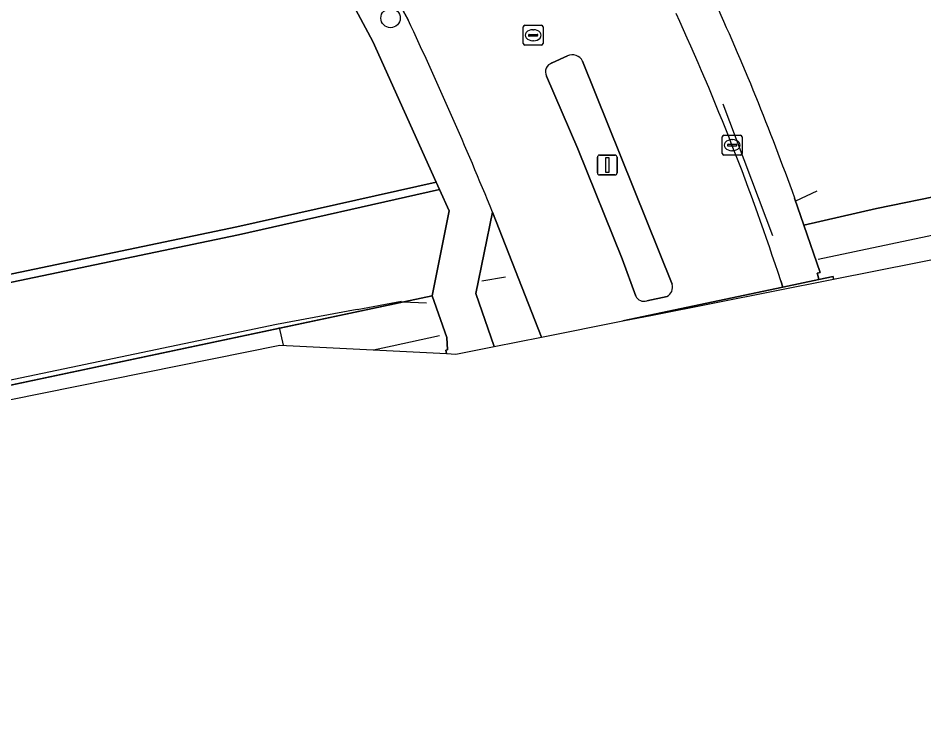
# Model space of a CAD drawing. Extents: x 162879 to 165540, y 384011 to 385181.
# Drawn here: x 164236.51 to 164282.3, y 384208.16 to 384244.04 of the extents above; entities that cross this region are included whole.
import ezdxf

# ---------------------------------------------------------------- set-up
doc = ezdxf.new("R2010")
doc.units = 0
for name, color, linetype in [('IMGEO_Boom', 7, 'Continuous'), ('IMGEO_Erf', 7, 'Continuous'), ('IMGEO_Geluidsscherm', 7, 'Continuous'), ('IMGEO_Groenvoorziening', 7, 'Continuous'), ('IMGEO_Haag', 7, 'Continuous'), ('IMGEO_Hek', 7, 'Continuous'), ('IMGEO_Kolk', 7, 'Continuous'), ('IMGEO_Lichtmast', 7, 'Continuous'), ('IMGEO_Overweg_gesloten', 7, 'Continuous'), ('IMGEO_Rijbaan_lokaal_gesloten', 7, 'Continuous'), ('IMGEO_Rioolput', 7, 'Continuous'), ('IMGEO_Spoorbaan_halfverhard', 7, 'Continuous'), ('IMGEO_Verkeerseiland_open', 7, 'Continuous'), ('IMGEO_Voetpad_open', 7, 'Continuous')]:
    doc.layers.add(name, color=color, linetype=linetype)

msp = doc.modelspace()

# ---------------------------------------------------------------- linework, layer by layer
at = {"layer": 'IMGEO_Boom'}
msp.add_circle((164255.339, 384244.042), 0.489, dxfattribs=at)
at = {"layer": 'IMGEO_Erf'}
msp.add_lwpolyline([(164206.318, 384224.869), (164247.574, 384233.483), (164257.652, 384235.746), (164254.435, 384242.849), (164250.613, 384250), (164249.318, 384252.424), (164246.887, 384256.909), (164238.833, 384271.815), (164237.404, 384274.205), (164236.057, 384274.403)], dxfattribs=at)
at = {"layer": 'IMGEO_Geluidsscherm'}
for points in [[(164253.659, 384229.308), (164249.574, 384228.544)], [(164249.574, 384228.544), (164187.192, 384215.485), (164162.302, 384210.469), (164148.545, 384207.416), (164111.054, 384199.697), (164098.433, 384197.191), (164085.381, 384194.319), (164046.457, 384186.201), (164032.718, 384183.532), (164006.753, 384177.923), (163992.535, 384174.933), (163980.798, 384172.554), (163968.077, 384170.103), (163956.144, 384167.447), (163943.692, 384164.81), (163915.585, 384159)]]:
    msp.add_lwpolyline(points, dxfattribs=at)
at = {"layer": 'IMGEO_Groenvoorziening'}
for points in [[(164275.766, 384234.945), (164276.237, 384233.569), (164279.904, 384234.412), (164283.523, 384235.158), (164285.806, 384235.656), (164298.742, 384238.478), (164308.907, 384240.511), (164444.165, 384268.675), (164487.306, 384277.828), (164570.841, 384295.099)], [(164160.958, 384209.557), (164249.738, 384228.363), (164257.439, 384229.994), (164258.307, 384234.301), (164257.821, 384235.374), (164247.659, 384233.092), (164206.397, 384224.477), (164195.144, 384222.287), (164168.08, 384216.522), (164150.94, 384212.716), (164150.871, 384211.974), (164045.253, 384190.792), (164000, 384181.465), (163991.655, 384179.863), (163957.137, 384215.862)]]:
    msp.add_lwpolyline(points, dxfattribs=at)
msp.add_lwpolyline([(164257.821, 384235.374), (164257.652, 384235.746), (164247.574, 384233.483), (164206.318, 384224.869), (164195.064, 384222.679), (164167.995, 384216.913), (164150.953, 384213.129), (164150.94, 384212.716), (164168.08, 384216.522), (164195.144, 384222.287), (164206.397, 384224.477), (164247.659, 384233.092)], close=True, dxfattribs=at)
msp.add_arc((164152.164, 384190.556), 131.332, 19.75476, 24.54751, dxfattribs=at)
at = {"layer": 'IMGEO_Haag'}
msp.add_lwpolyline([(164257.652, 384235.746), (164247.574, 384233.483), (164206.318, 384224.869), (164195.064, 384222.679), (164167.995, 384216.913), (164150.953, 384213.129), (164150.94, 384212.716), (164168.08, 384216.522), (164195.144, 384222.287), (164206.397, 384224.477), (164247.659, 384233.092), (164257.821, 384235.374)], close=True, dxfattribs=at)
at = {"layer": 'IMGEO_Hek'}
for points in [[(164274.657, 384233.028), (164272.144, 384239.682)], [(164276.96, 384231.862), (164286.132, 384233.798), (164303.651, 384237.488)], [(164275.828, 384234.81), (164276.901, 384235.31)], [(164283.523, 384235.158), (164279.904, 384234.412)], [(164279.904, 384234.412), (164276.237, 384233.569)], [(164259.948, 384230.751), (164261.157, 384230.953)], [(164257.439, 384229.994), (164160.968, 384209.559)], [(164253.659, 384229.308), (164255.895, 384229.738)], [(164255.948, 384229.693), (164257.149, 384229.644)], [(164249.924, 384227.503), (164249.724, 384228.404)], [(164254.476, 384227.269), (164255.419, 384227.47), (164257.814, 384227.997)]]:
    msp.add_lwpolyline(points, dxfattribs=at)
at = {"layer": 'IMGEO_Kolk'}
for p, q in [((164272.105, 384237.191), (164272.105, 384238.043)), ((164272.18, 384238.117), (164273.032, 384238.117)), ((164272.593, 384237.897), (164272.618, 384237.897)), ((164273.106, 384238.043), (164273.106, 384237.191)), ((164272.364, 384237.611), (164272.364, 384237.623)), ((164272.802, 384237.574), (164272.404, 384237.574)), ((164272.407, 384237.66), (164272.805, 384237.66)), ((164272.616, 384237.337), (164272.591, 384237.337)), ((164272.848, 384237.623), (164272.848, 384237.611)), ((164273.032, 384237.117), (164272.18, 384237.117))]:
    msp.add_line(p, q, dxfattribs=at)
for points in [[(164272.105, 384237.191), (164272.105, 384238.043)], [(164272.18, 384238.117), (164273.032, 384238.117)], [(164273.106, 384238.043), (164273.106, 384237.191)], [(164273.032, 384237.117), (164272.18, 384237.117)]]:
    msp.add_lwpolyline(points, dxfattribs=at)
for centre, radius, start, end in [((164272.182, 384238.041), 0.0765, 91.552, 178.448), ((164272.182, 384238.041), 0.0765, 91.552, 178.448), ((164273.03, 384238.041), 0.0765, 1.552, 88.448), ((164273.03, 384238.041), 0.0765, 1.552, 88.448), ((164272.404, 384237.62), 0.0403, 85.8775, 175.7526), ((164272.401, 384237.61), 0.0366, 178.938, 274.7102), ((164272.805, 384237.617), 0.043, 264.8664, 352.4533), ((164272.809, 384237.622), 0.0386, 1.7309, 96.639), ((164272.182, 384237.193), 0.0765, 181.552, 268.448), ((164272.182, 384237.193), 0.0765, 181.552, 268.448), ((164273.03, 384237.193), 0.0765, 271.552, 358.448), ((164273.03, 384237.193), 0.0765, 271.552, 358.448)]:
    msp.add_arc(centre, radius, start, end, dxfattribs=at)
for centre, major_axis, ratio, start_param, end_param in [((164272.592, 384237.617), (-0.387, 0.002), 0.722429, 4.712389, 7.853982), ((164272.617, 384237.617), (-0.39, 0.002), 0.717154, 1.570796, 4.712389)]:
    msp.add_ellipse(centre, major_axis=major_axis, ratio=ratio, start_param=start_param, end_param=end_param, dxfattribs=at)
at = {"layer": 'IMGEO_Lichtmast'}
for p, q in [((164265.797, 384236.211), (164265.797, 384237.011)), ((164265.797, 384237.011), (164265.797, 384236.211)), ((164265.897, 384237.111), (164266.687, 384237.111)), ((164266.687, 384237.111), (164265.897, 384237.111)), ((164266.787, 384237.011), (164266.787, 384236.211)), ((164266.787, 384236.211), (164266.787, 384237.011)), ((164266.687, 384236.111), (164265.897, 384236.111)), ((164265.897, 384236.111), (164266.687, 384236.111))]:
    msp.add_line(p, q, dxfattribs=at)
msp.add_lwpolyline([(164266.217, 384236.986), (164266.367, 384236.986), (164266.367, 384236.236), (164266.217, 384236.236), (164266.217, 384236.986)], dxfattribs=at)
for centre, start, end in [((164265.897, 384237.011), 90, 180), ((164265.897, 384237.011), 90, 180), ((164266.687, 384237.011), 0, 90), ((164266.687, 384237.011), 360, 90), ((164265.897, 384236.211), 180, 270), ((164265.897, 384236.211), 180, 270), ((164266.687, 384236.211), 270, 0), ((164266.687, 384236.211), 270, 0)]:
    msp.add_arc(centre, 0.1, start, end, dxfattribs=at)
at = {"layer": 'IMGEO_Overweg_gesloten'}
msp.add_lwpolyline([(164267.078, 384228.731), (164268.584, 384229.03), (164277.733, 384230.845), (164277.705, 384230.978), (164276.989, 384230.826), (164275.161, 384230.44)], close=True, dxfattribs=at)
at = {"layer": 'IMGEO_Rijbaan_lokaal_gesloten'}
for points in [[(164238.643, 384301.819), (164237.023, 384302.288), (164236.356, 384302.626), (164236.139, 384302.83), (164228.566, 384298.705), (164229.396, 384297.567), (164250.722, 384258.259), (164249.04, 384257.338), (164251.111, 384253.429), (164252.95, 384250), (164254.686, 384246.762), (164256.229, 384243.947)], [(164263.512, 384241.771), (164264.279, 384242.131)], [(164265.049, 384241.871), (164269.579, 384230.584)], [(164267.73, 384229.991), (164267.039, 384231.87), (164264.801, 384237.424), (164263.215, 384241.106)], [(164260.493, 384234.234), (164262.966, 384227.915)], [(164262.966, 384227.915), (164267.078, 384228.731), (164275.161, 384230.44), (164275.066, 384230.754)], [(164269.313, 384229.963), (164268.294, 384229.74)]]:
    msp.add_lwpolyline(points, dxfattribs=at)
for centre, radius, start, end in [((164155.652, 384191.796), 125.608, 18.06841, 24.69456), ((164071.033, 384156.854), 204.652, 22.21637, 25.18651), ((164264.523, 384241.582), 0.6, 28.7456, 113.9386), ((164263.641, 384241.314), 0.474, 105.8002, 206.0671), ((164269.042, 384230.446), 0.554, 299.2393, 14.3858), ((164268.166, 384230.211), 0.488, 206.7936, 285.2249)]:
    msp.add_arc(centre, radius, start, end, dxfattribs=at)
at = {"layer": 'IMGEO_Rioolput'}
for p, q in [((164262.048, 384242.749), (164262.048, 384243.601)), ((164262.123, 384243.675), (164262.975, 384243.675)), ((164262.536, 384243.455), (164262.561, 384243.455)), ((164263.049, 384243.601), (164263.049, 384242.749)), ((164262.307, 384243.169), (164262.307, 384243.181)), ((164262.745, 384243.132), (164262.347, 384243.132)), ((164262.35, 384243.218), (164262.748, 384243.218)), ((164262.559, 384242.895), (164262.534, 384242.895)), ((164262.791, 384243.181), (164262.791, 384243.169)), ((164262.975, 384242.675), (164262.123, 384242.675))]:
    msp.add_line(p, q, dxfattribs=at)
for points in [[(164262.048, 384242.749), (164262.048, 384243.601)], [(164262.123, 384243.675), (164262.975, 384243.675)], [(164263.049, 384243.601), (164263.049, 384242.749)], [(164262.975, 384242.675), (164262.123, 384242.675)]]:
    msp.add_lwpolyline(points, dxfattribs=at)
for centre, radius, start, end in [((164262.125, 384243.599), 0.0765, 91.552, 178.448), ((164262.125, 384243.599), 0.0765, 91.552, 178.448), ((164262.973, 384243.599), 0.0765, 1.552, 88.448), ((164262.973, 384243.599), 0.0765, 1.552, 88.448), ((164262.347, 384243.178), 0.0403, 85.8775, 175.7526), ((164262.344, 384243.168), 0.0366, 178.938, 274.7102), ((164262.748, 384243.175), 0.043, 264.8664, 352.4533), ((164262.752, 384243.18), 0.0386, 1.7309, 96.639), ((164262.125, 384242.751), 0.0765, 181.552, 268.448), ((164262.125, 384242.751), 0.0765, 181.552, 268.448), ((164262.973, 384242.751), 0.0765, 271.552, 358.448), ((164262.973, 384242.751), 0.0765, 271.552, 358.448)]:
    msp.add_arc(centre, radius, start, end, dxfattribs=at)
for centre, major_axis, ratio, start_param, end_param in [((164262.535, 384243.175), (-0.387, 0.002), 0.722429, 4.712389, 7.853982), ((164262.56, 384243.175), (-0.39, 0.002), 0.717154, 1.570796, 4.712389)]:
    msp.add_ellipse(centre, major_axis=major_axis, ratio=ratio, start_param=start_param, end_param=end_param, dxfattribs=at)
at = {"layer": 'IMGEO_Spoorbaan_halfverhard'}
msp.add_lwpolyline([(164444.165, 384268.675), (164308.907, 384240.511), (164298.742, 384238.478), (164285.806, 384235.656), (164283.523, 384235.158), (164279.904, 384234.412), (164276.237, 384233.569), (164277.054, 384231.181), (164276.906, 384231.149), (164276.936, 384231.049), (164276.989, 384230.826), (164277.705, 384230.978), (164277.733, 384230.845), (164286.218, 384232.529), (164297.697, 384235.085), (164297.487, 384236.082), (164301.32, 384236.865), (164301.524, 384235.937), (164398.718, 384257.575), (164425.392, 384263.049), (164536.705, 384286.506)], dxfattribs=at)
msp.add_lwpolyline([(164258.175, 384227.079), (164258.136, 384227.247), (164258.219, 384227.264), (164258.189, 384227.901), (164257.439, 384229.994), (164249.738, 384228.363), (164160.958, 384209.557), (164232.616, 384224.049), (164249.741, 384227.512)], close=True, dxfattribs=at)
at = {"layer": 'IMGEO_Verkeerseiland_open'}
for points in [[(164264.279, 384242.131), (164263.512, 384241.771)], [(164269.579, 384230.584), (164265.049, 384241.871)], [(164263.215, 384241.106), (164264.801, 384237.424), (164267.039, 384231.87), (164267.73, 384229.991)], [(164268.294, 384229.74), (164269.313, 384229.963)]]:
    msp.add_lwpolyline(points, dxfattribs=at)
msp.add_lwpolyline([(164262.966, 384227.915), (164260.493, 384234.234), (164259.649, 384230.112), (164260.58, 384227.442)], close=True, dxfattribs=at)
for centre, radius, start, end in [((164264.523, 384241.582), 0.6, 28.7456, 113.9386), ((164263.641, 384241.314), 0.474, 105.8002, 206.0671), ((164269.042, 384230.446), 0.554, 299.2393, 14.3858), ((164268.166, 384230.211), 0.488, 206.7936, 285.2249)]:
    msp.add_arc(centre, radius, start, end, dxfattribs=at)
at = {"layer": 'IMGEO_Voetpad_open'}
for points in [[(164256.229, 384243.947), (164254.686, 384246.762), (164252.95, 384250), (164251.111, 384253.429), (164249.318, 384252.424), (164250.613, 384250), (164254.435, 384242.849), (164257.652, 384235.746), (164257.821, 384235.374), (164258.307, 384234.301), (164257.439, 384229.994), (164258.189, 384227.901), (164258.219, 384227.264), (164258.136, 384227.247), (164258.175, 384227.079)], [(164275.066, 384230.754), (164275.161, 384230.44), (164276.989, 384230.826), (164276.936, 384231.049), (164276.906, 384231.149), (164277.054, 384231.181), (164276.237, 384233.569), (164275.766, 384234.945)], [(164258.175, 384227.079), (164258.633, 384227.056), (164260.58, 384227.442), (164259.649, 384230.112), (164260.493, 384234.234)]]:
    msp.add_lwpolyline(points, dxfattribs=at)
for centre, radius, start, end in [((164152.164, 384190.556), 131.332, 19.75476, 24.54751), ((164155.652, 384191.796), 125.608, 18.06841, 24.69456), ((164071.033, 384156.854), 204.652, 22.21637, 25.18651)]:
    msp.add_arc(centre, radius, start, end, dxfattribs=at)

doc.saveas('drawing.dxf')
